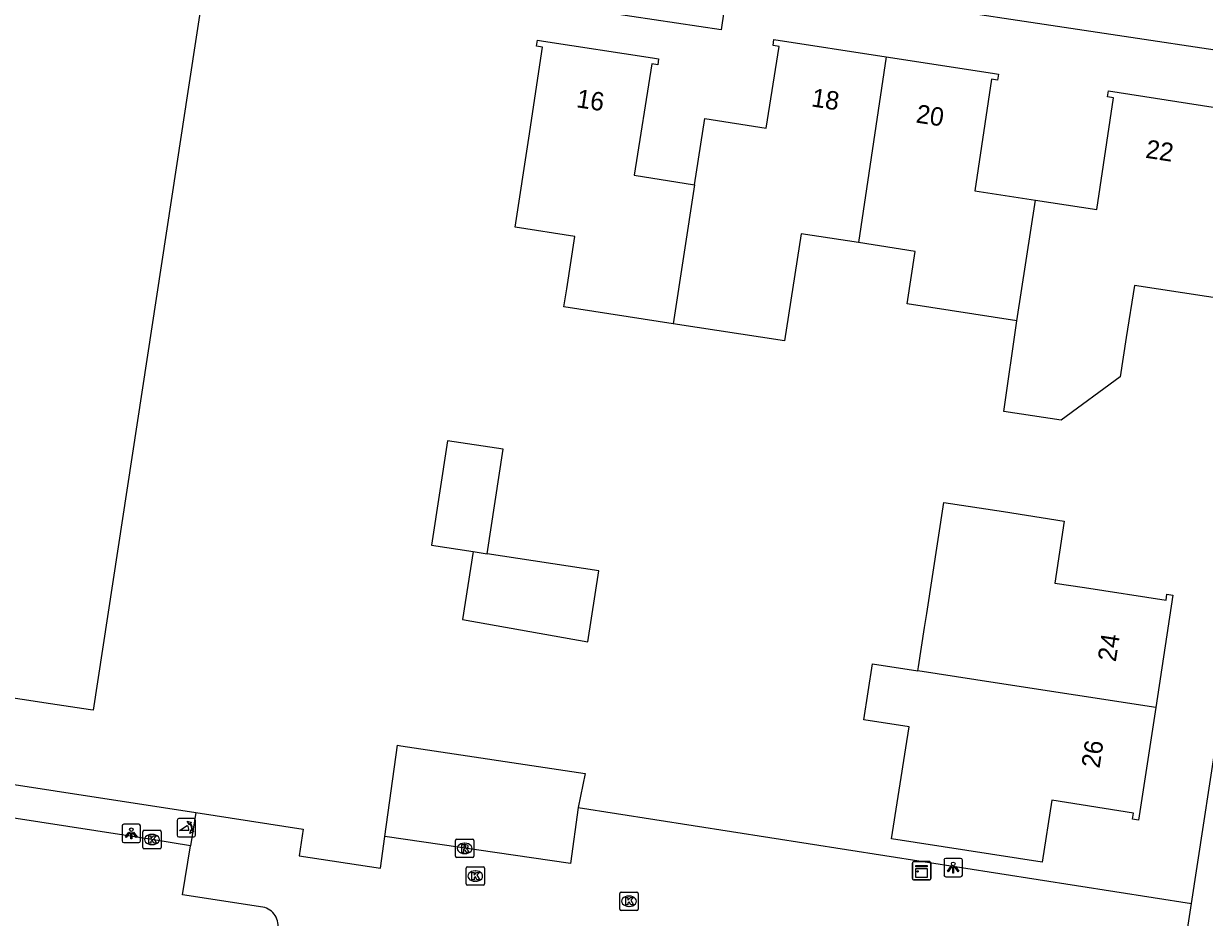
# Model space of a CAD drawing. Extents: x 161486 to 162249, y 379484 to 380829.
# Drawn here: x 161717.9 to 161782.1, y 380654.2 to 380702.7 of the extents above; entities that cross this region are included whole.
import ezdxf

# ---------------------------------------------------------------- set-up
doc = ezdxf.new("R2010")
doc.units = 0
for name, color, linetype in [('IMGEO_Fietspad_open', 7, 'Continuous'), ('IMGEO_Kast', 7, 'Continuous'), ('IMGEO_Kolk', 7, 'Continuous'), ('IMGEO_Lichtpunt', 7, 'Continuous'), ('IMGEO_Pand', 7, 'Continuous'), ('IMGEO_Pand_nummerreeks', 7, 'Continuous'), ('IMGEO_Parkeervlak_open', 7, 'Continuous'), ('IMGEO_Poller', 7, 'Continuous'), ('IMGEO_Rijbaan_lokaal_open', 7, 'Continuous'), ('IMGEO_Rioolput', 7, 'Continuous'), ('IMGEO_Voetpad_open', 7, 'Continuous')]:
    doc.layers.add(name, color=color, linetype=linetype)

msp = doc.modelspace()

# ---------------------------------------------------------------- linework, layer by layer
at = {"layer": 'IMGEO_Fietspad_open'}
for points in [[(161689.316, 380665.661), (161691.47, 380665.342), (161696.696, 380664.587), (161727.294, 380659.878)], [(161727, 380658.08), (161724.902, 380658.416), (161691.877, 380663.532), (161689.026, 380663.962)]]:
    msp.add_lwpolyline(points, dxfattribs=at)
at = {"layer": 'IMGEO_Kast'}
for p, q in [((161766.223, 380656.295), (161766.223, 380657.136)), ((161766.223, 380657.136), (161766.223, 380656.295)), ((161766.298, 380657.22), (161767.139, 380657.22)), ((161767.139, 380657.22), (161766.298, 380657.22)), ((161767.223, 380657.145), (161767.223, 380656.304)), ((161767.223, 380656.304), (161767.223, 380657.145)), ((161767.148, 380656.22), (161766.307, 380656.22)), ((161766.307, 380656.22), (161767.148, 380656.22))]:
    msp.add_line(p, q, dxfattribs=at)
for points in [[(161766.418, 380657.01), (161767.018, 380657.01), (161767.018, 380656.925), (161766.418, 380656.925), (161766.418, 380657.01)], [(161766.418, 380656.835), (161767.018, 380656.835), (161767.018, 380656.346), (161766.418, 380656.346), (161766.418, 380656.835)]]:
    msp.add_lwpolyline(points, dxfattribs=at)
msp.add_circle((161766.502, 380656.684), 0.0377, dxfattribs=at)
for centre, start, end in [((161766.301, 380657.142), 92.4484, 184.28452), ((161766.301, 380657.142), 92.4484, 184.28452), ((161767.145, 380657.142), 2.4484, 94.28452), ((161767.145, 380657.142), 2.4484, 94.28452), ((161766.301, 380656.298), 182.4484, 274.28452), ((161766.301, 380656.298), 182.4484, 274.28452), ((161767.145, 380656.298), 272.4484, 4.28452), ((161767.145, 380656.298), 272.4484, 4.28452)]:
    msp.add_arc(centre, 0.0779, start, end, dxfattribs=at)
at = {"layer": 'IMGEO_Kolk'}
for p, q in [((161724.48, 380658.917), (161725.332, 380658.917)), ((161724.405, 380657.991), (161724.405, 380658.843)), ((161724.893, 380658.697), (161724.918, 380658.697)), ((161725.406, 380658.843), (161725.406, 380657.991)), ((161725.332, 380657.917), (161724.48, 380657.917)), ((161724.916, 380658.137), (161724.891, 380658.137)), ((161742.045, 380656.93), (161742.897, 380656.93)), ((161741.97, 380656.004), (161741.97, 380656.856)), ((161742.458, 380656.71), (161742.483, 380656.71)), ((161742.971, 380656.856), (161742.971, 380656.004)), ((161742.897, 380655.93), (161742.045, 380655.93)), ((161742.481, 380656.15), (161742.456, 380656.15)), ((161750.324, 380654.639), (161750.324, 380655.491)), ((161750.399, 380655.565), (161751.251, 380655.565)), ((161750.812, 380655.345), (161750.837, 380655.345)), ((161751.325, 380655.491), (161751.325, 380654.639)), ((161751.251, 380654.565), (161750.399, 380654.565)), ((161750.835, 380654.785), (161750.81, 380654.785))]:
    msp.add_line(p, q, dxfattribs=at)
for points in [[(161724.48, 380658.917), (161725.332, 380658.917)], [(161724.405, 380657.991), (161724.405, 380658.843)], [(161724.726, 380658.617), (161724.849, 380658.617), (161724.849, 380658.466), (161724.979, 380658.617), (161725.143, 380658.617), (161724.997, 380658.466), (161725.15, 380658.217), (161724.998, 380658.217), (161724.913, 380658.381), (161724.849, 380658.314), (161724.849, 380658.217), (161724.726, 380658.217), (161724.726, 380658.617)], [(161725.406, 380658.843), (161725.406, 380657.991)], [(161725.332, 380657.917), (161724.48, 380657.917)], [(161742.045, 380656.93), (161742.897, 380656.93)], [(161741.97, 380656.004), (161741.97, 380656.856)], [(161742.291, 380656.63), (161742.414, 380656.63), (161742.414, 380656.479), (161742.544, 380656.63), (161742.708, 380656.63), (161742.562, 380656.479), (161742.715, 380656.23), (161742.563, 380656.23), (161742.478, 380656.394), (161742.414, 380656.327), (161742.414, 380656.23), (161742.291, 380656.23), (161742.291, 380656.63)], [(161742.971, 380656.856), (161742.971, 380656.004)], [(161742.897, 380655.93), (161742.045, 380655.93)], [(161750.324, 380654.639), (161750.324, 380655.491)], [(161750.399, 380655.565), (161751.251, 380655.565)], [(161750.645, 380655.265), (161750.768, 380655.265), (161750.768, 380655.114), (161750.898, 380655.265), (161751.062, 380655.265), (161750.916, 380655.114), (161751.069, 380654.865), (161750.917, 380654.865), (161750.832, 380655.029), (161750.768, 380654.962), (161750.768, 380654.865), (161750.645, 380654.865), (161750.645, 380655.265)], [(161751.325, 380655.491), (161751.325, 380654.639)], [(161751.251, 380654.565), (161750.399, 380654.565)]]:
    msp.add_lwpolyline(points, dxfattribs=at)
for centre, start, end in [((161724.482, 380658.841), 91.55205, 178.44795), ((161724.482, 380658.841), 91.55205, 178.44795), ((161725.33, 380658.841), 1.55205, 88.44795), ((161725.33, 380658.841), 1.55205, 88.44795), ((161724.482, 380657.993), 181.55205, 268.44795), ((161724.482, 380657.993), 181.55205, 268.44795), ((161725.33, 380657.993), 271.55205, 358.44795), ((161725.33, 380657.993), 271.55205, 358.44795), ((161742.047, 380656.854), 91.55205, 178.44795), ((161742.047, 380656.854), 91.55205, 178.44795), ((161742.895, 380656.854), 1.55205, 88.44795), ((161742.895, 380656.854), 1.55205, 88.44795), ((161742.047, 380656.006), 181.55205, 268.44795), ((161742.047, 380656.006), 181.55205, 268.44795), ((161742.895, 380656.006), 271.55205, 358.44795), ((161742.895, 380656.006), 271.55205, 358.44795), ((161750.401, 380655.489), 91.55205, 178.44795), ((161750.401, 380655.489), 91.55205, 178.44795), ((161751.249, 380655.489), 1.55205, 88.44795), ((161751.249, 380655.489), 1.55205, 88.44795), ((161750.401, 380654.641), 181.55205, 268.44795), ((161750.401, 380654.641), 181.55205, 268.44795), ((161751.249, 380654.641), 271.55205, 358.44795), ((161751.249, 380654.641), 271.55205, 358.44795)]:
    msp.add_arc(centre, 0.0765, start, end, dxfattribs=at)
for centre, major_axis, ratio, start_param, end_param in [((161724.892, 380658.417), (-0.387, 0.002), 0.722429, 4.712389, 7.853982), ((161724.917, 380658.417), (-0.39, 0.002), 0.717154, 1.570796, 4.712389), ((161742.457, 380656.43), (-0.387, 0.002), 0.722429, 4.712389, 7.853982), ((161742.482, 380656.43), (-0.39, 0.002), 0.717154, 1.570796, 4.712389), ((161750.811, 380655.065), (-0.387, 0.002), 0.722429, 4.712389, 7.853982), ((161750.836, 380655.065), (-0.39, 0.002), 0.717154, 1.570796, 4.712389)]:
    msp.add_ellipse(centre, major_axis=major_axis, ratio=ratio, start_param=start_param, end_param=end_param, dxfattribs=at)
at = {"layer": 'IMGEO_Lichtpunt'}
for p, q in [((161723.281, 380659.155), (161723.281, 380658.348)), ((161723.281, 380659.155), (161723.281, 380658.348)), ((161724.183, 380659.25), (161723.375, 380659.25)), ((161724.183, 380659.25), (161723.375, 380659.25)), ((161724.277, 380658.348), (161724.277, 380659.155)), ((161724.277, 380658.348), (161724.277, 380659.155)), ((161723.375, 380658.254), (161724.183, 380658.254)), ((161723.375, 380658.254), (161724.183, 380658.254)), ((161767.941, 380657.295), (161767.941, 380656.488)), ((161767.941, 380657.295), (161767.941, 380656.488)), ((161768.843, 380657.39), (161768.035, 380657.39)), ((161768.843, 380657.39), (161768.035, 380657.39)), ((161768.937, 380656.488), (161768.937, 380657.295)), ((161768.937, 380656.488), (161768.937, 380657.295)), ((161768.035, 380656.394), (161768.843, 380656.394)), ((161768.035, 380656.394), (161768.843, 380656.394))]:
    msp.add_line(p, q, dxfattribs=at)
for points in [[(161723.655, 380658.819), (161723.694, 380658.791), (161723.506, 380658.529), (161723.468, 380658.556), (161723.655, 380658.819)], [(161723.757, 380658.771), (161723.804, 380658.771), (161723.804, 380658.449), (161723.757, 380658.449), (161723.757, 380658.771)], [(161723.867, 380658.791), (161723.905, 380658.818), (161724.092, 380658.556), (161724.053, 380658.528), (161723.867, 380658.791)], [(161768.315, 380656.959), (161768.354, 380656.931), (161768.166, 380656.669), (161768.128, 380656.696), (161768.315, 380656.959)], [(161768.527, 380656.931), (161768.565, 380656.958), (161768.752, 380656.696), (161768.713, 380656.668), (161768.527, 380656.931)], [(161768.417, 380656.911), (161768.464, 380656.911), (161768.464, 380656.589), (161768.417, 380656.589), (161768.417, 380656.911)]]:
    msp.add_lwpolyline(points, dxfattribs=at)
for centre in [(161723.78, 380658.953), (161768.44, 380657.093)]:
    msp.add_circle(centre, 0.0994, dxfattribs=at)
for centre, start, end in [((161723.375, 380659.155), 90, 180), ((161723.375, 380659.155), 90, 180), ((161724.183, 380659.155), 0, 90), ((161724.183, 380659.155), 0, 90), ((161723.375, 380658.348), 180, 270), ((161723.375, 380658.348), 180, 270), ((161724.183, 380658.348), 270, 0), ((161724.183, 380658.348), 270, 360), ((161768.035, 380657.295), 90, 180), ((161768.035, 380657.295), 90, 180), ((161768.843, 380657.295), 0, 90), ((161768.843, 380657.295), 0, 90), ((161768.035, 380656.488), 180, 270), ((161768.035, 380656.488), 180, 270), ((161768.843, 380656.488), 270, 0), ((161768.843, 380656.488), 270, 360)]:
    msp.add_arc(centre, 0.0946, start, end, dxfattribs=at)
at = {"layer": 'IMGEO_Pand'}
for points in [[(161731.744, 380730.947), (161731.416, 380728.805), (161726.821, 380698.816), (161726.493, 380696.673), (161721.707, 380665.435), (161721.557, 380665.458), (161719.383, 380665.79), (161712.979, 380666.769)], [(161754.382, 380693.984), (161754.946, 380697.575), (161758.28, 380697.051), (161758.979, 380701.494), (161758.652, 380701.546), (161758.703, 380701.871), (161764.799, 380700.931)], [(161753.223, 380686.427), (161747.291, 380687.343), (161747.443, 380688.331), (161747.882, 380691.179), (161744.64, 380691.68), (161745.377, 380696.512), (161746.13, 380701.454), (161745.802, 380701.506), (161745.853, 380701.831), (161746.18, 380701.78), (161752.11, 380700.88), (161752.436, 380700.828), (161752.385, 380700.503), (161752.059, 380700.554), (161751.107, 380694.499), (161754.382, 380693.984)], [(161764.799, 380700.931), (161763.288, 380690.838)], [(161764.799, 380700.931), (161770.58, 380700.04), (161770.906, 380699.988), (161770.855, 380699.663), (161770.53, 380699.714), (161769.608, 380693.657), (161772.92, 380693.152)], [(161772.92, 380693.152), (161776.238, 380692.647), (161777.16, 380698.704), (161776.832, 380698.756), (161776.883, 380699.081), (161783.14, 380698.11), (161783.466, 380698.058), (161783.415, 380697.733), (161783.088, 380697.784), (161782.641, 380694.959), (161785.92, 380694.44), (161784.82, 380687.51), (161778.284, 380688.517), (161777.846, 380685.678), (161777.517, 380683.544), (161774.302, 380681.187), (161771.187, 380681.667), (161771.906, 380686.593)], [(161754.382, 380693.984), (161753.223, 380686.427)], [(161771.906, 380686.593), (161772.92, 380693.152)], [(161763.288, 380690.838), (161760.175, 380691.317), (161759.28, 380685.51), (161753.223, 380686.427)], [(161771.906, 380686.593), (161765.937, 380687.512), (161766.376, 380690.362), (161763.288, 380690.838)], [(161743.12, 380673.942), (161743.989, 380679.615), (161740.97, 380680.077), (161740.101, 380674.405), (161742.35, 380674.06)], [(161766.514, 380667.58), (161766.547, 380667.797), (161766.881, 380669.936), (161767, 380670.7), (161767.94, 380676.73), (161771.168, 380676.23), (161774.478, 380675.718), (161773.956, 380672.345), (161775.583, 380672.103), (161780.004, 380671.411), (161780.054, 380671.737), (161780.381, 380671.686), (161779.445, 380665.582)], [(161742.35, 380674.06), (161741.78, 380670.36), (161748.594, 380669.154), (161749.185, 380673.013), (161743.12, 380673.942)], [(161742.35, 380674.06), (161743.12, 380673.942)], [(161779.445, 380665.582), (161778.509, 380659.474), (161778.184, 380659.525), (161778.234, 380659.851), (161773.796, 380660.546), (161773.27, 380657.19), (161765.09, 380658.46), (161765.867, 380663.4), (161766.046, 380664.536), (161763.576, 380664.925), (161764.054, 380667.96), (161766.514, 380667.58)], [(161779.445, 380665.582), (161770.713, 380666.931), (161766.514, 380667.58)]]:
    msp.add_lwpolyline(points, dxfattribs=at)
at = {"layer": 'IMGEO_Parkeervlak_open'}
msp.add_lwpolyline([(161737.557, 380658.585), (161738.247, 380663.54), (161738.426, 380663.513), (161748.443, 380661.998), (161748.07, 380660.149)], dxfattribs=at)
at = {"layer": 'IMGEO_Poller'}
for p, q in [((161727.174, 380659.551), (161726.366, 380659.551)), ((161727.174, 380659.551), (161726.366, 380659.551)), ((161726.272, 380659.456), (161726.272, 380658.649)), ((161726.272, 380659.456), (161726.272, 380658.649)), ((161727.268, 380658.649), (161727.268, 380659.456)), ((161727.268, 380658.649), (161727.268, 380659.456)), ((161726.366, 380658.554), (161727.174, 380658.554)), ((161726.366, 380658.554), (161727.174, 380658.554))]:
    msp.add_line(p, q, dxfattribs=at)
for points in [[(161726.907, 380658.907), (161726.394, 380658.907), (161726.824, 380659.182)], [(161726.951, 380659.28), (161726.939, 380659.207), (161726.814, 380659.412)], [(161726.814, 380659.412), (161727.045, 380659.346), (161726.974, 380659.314)], [(161726.967, 380658.735), (161727.033, 380658.966), (161727.063, 380658.898)], [(161727.099, 380658.871), (161727.171, 380658.86), (161726.967, 380658.735)]]:
    msp.add_lwpolyline(points, dxfattribs=at)
for centre, radius, start, end in [((161726.366, 380659.456), 0.0946, 90, 180), ((161726.366, 380659.456), 0.0946, 90, 180), ((161727.174, 380659.456), 0.0946, 0, 90), ((161727.174, 380659.456), 0.0946, 0, 90), ((161726.579, 380658.957), 0.332, 351.32473, 42.4854), ((161726.593, 380658.967), 0.476, 351.75274, 41.16905), ((161726.593, 380658.967), 0.516, 349.35686, 42.29123), ((161726.366, 380658.649), 0.0946, 180, 270), ((161726.366, 380658.649), 0.0946, 180, 270), ((161727.174, 380658.649), 0.0946, 270, 0), ((161727.174, 380658.649), 0.0946, 270, 0)]:
    msp.add_arc(centre, radius, start, end, dxfattribs=at)
at = {"layer": 'IMGEO_Rijbaan_lokaal_open'}
for points in [[(161785.212, 380700.906), (161756.242, 380705.283), (161755.832, 380702.398), (161744.902, 380704.038), (161747.357, 380719.724), (161758.247, 380718.081), (161757.771, 380715.183), (161786.795, 380710.604)], [(161748.07, 380660.149), (161747.638, 380657.113), (161737.557, 380658.585)], [(161748.07, 380660.149), (161781.385, 380654.948)], [(161727.294, 380659.878), (161727, 380658.08)], [(161727.294, 380659.878), (161733.119, 380658.982), (161732.898, 380657.538), (161737.315, 380656.852), (161737.557, 380658.585)], [(161730.933, 380654.746), (161726.57, 380655.421), (161727, 380658.08)], [(161780.025, 380646.103), (161781.385, 380654.948)]]:
    msp.add_lwpolyline(points, dxfattribs=at)
msp.add_arc((161730.712, 380653.716), 1.054, 347.30232, 77.89235, dxfattribs=at)
at = {"layer": 'IMGEO_Rioolput'}
for p, q in [((161741.393, 380657.506), (161741.393, 380658.358)), ((161741.468, 380658.432), (161742.32, 380658.432)), ((161741.881, 380658.212), (161741.906, 380658.212)), ((161742.394, 380658.358), (161742.394, 380657.506)), ((161741.904, 380657.652), (161741.879, 380657.652)), ((161742.32, 380657.432), (161741.468, 380657.432))]:
    msp.add_line(p, q, dxfattribs=at)
for points in [[(161741.393, 380657.506), (161741.393, 380658.358)], [(161741.468, 380658.432), (161742.32, 380658.432)], [(161742.394, 380658.358), (161742.394, 380657.506)], [(161741.982, 380658.13), (161741.73, 380658.132), (161741.73, 380657.732)], [(161741.73, 380657.732), (161741.854, 380657.732), (161741.854, 380657.894), (161741.865, 380657.894)], [(161741.908, 380658.051), (161741.854, 380658.051), (161741.854, 380657.97)], [(161741.854, 380657.97), (161741.906, 380657.97)], [(161741.912, 380657.865), (161741.983, 380657.732), (161742.123, 380657.732), (161742.058, 380657.858)], [(161742.32, 380657.432), (161741.468, 380657.432)]]:
    msp.add_lwpolyline(points, dxfattribs=at)
for centre, radius, start, end in [((161741.47, 380658.356), 0.0765, 91.55205, 178.44795), ((161741.47, 380658.356), 0.0765, 91.55205, 178.44795), ((161742.318, 380658.356), 0.0765, 1.55205, 88.44795), ((161742.318, 380658.356), 0.0765, 1.55205, 88.44795), ((161741.864, 380657.841), 0.0533, 26.02933, 88.69889), ((161741.89, 380658.159), 0.19, 274.7715, 282.96867), ((161741.914, 380657.955), 0.0964, 77.00612, 93.18647), ((161741.928, 380658.012), 0.0378, 276.66336, 79.67722), ((161741.981, 380658.02), 0.109, 350.36119, 89.41601), ((161741.979, 380658.02), 0.112, 277.58423, 350.98172), ((161741.963, 380657.805), 0.108, 29.51342, 73.79051), ((161741.47, 380657.508), 0.0765, 181.55205, 268.44795), ((161741.47, 380657.508), 0.0765, 181.55205, 268.44795), ((161742.318, 380657.508), 0.0765, 271.55205, 358.44795), ((161742.318, 380657.508), 0.0765, 271.55205, 358.44795)]:
    msp.add_arc(centre, radius, start, end, dxfattribs=at)
for centre, major_axis, ratio, start_param, end_param in [((161741.88, 380657.932), (-0.387, 0.002), 0.722429, 4.712389, 7.853982), ((161741.905, 380657.932), (-0.39, 0.002), 0.717154, 1.570796, 4.712389)]:
    msp.add_ellipse(centre, major_axis=major_axis, ratio=ratio, start_param=start_param, end_param=end_param, dxfattribs=at)
at = {"layer": 'IMGEO_Voetpad_open'}
msp.add_lwpolyline([(161781.385, 380654.948), (161787.978, 380697.958)], dxfattribs=at)

# ---------------------------------------------------------------- texts
at = {"layer": 'IMGEO_Pand_nummerreeks'}
for s, rotation, p in [('16', 351.37004, (161747.926, 380698.198)), ('18', 351.23607, (161760.694, 380698.246)), ('20', 351.23607, (161766.378, 380697.369)), ('22', 351.17885, (161778.852, 380695.456)), ('24', 81.28552, (161777.272, 380668.035)), ('26', 81.28552, (161776.386, 380662.255))]:
    msp.add_text(s, height=1, rotation=rotation, dxfattribs=at).set_placement(p)

doc.saveas('drawing.dxf')
